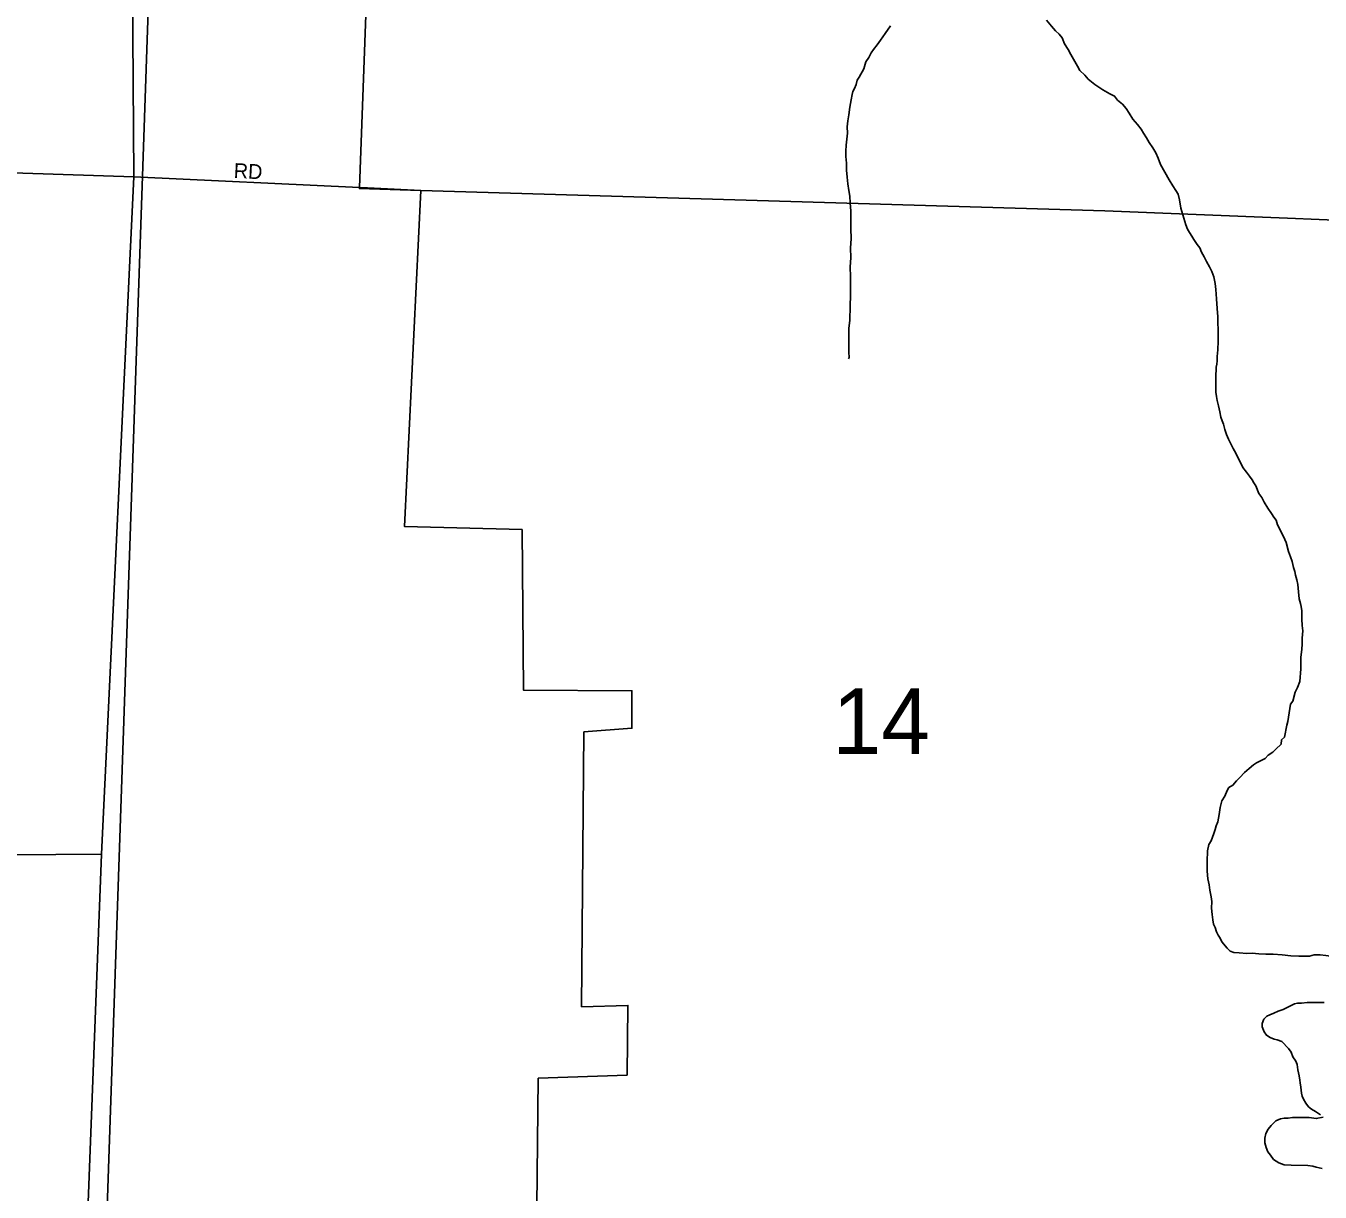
# Model space of a CAD drawing. Extents: x 2010165 to 2382125, y 1060529 to 1407316.
# Drawn here: x 2148360 to 2152727, y 1225813 to 1229747 of the extents above; entities that cross this region are included whole.
import ezdxf

# ---------------------------------------------------------------- set-up
doc = ezdxf.new("R2010")
doc.units = 0
for name, color, linetype in [('GM_X_City_Street', 7, 'Continuous'), ('GM_X_City_Street_Text', 7, 'Continuous'), ('GM_X_Corporation', 7, 'Continuous'), ('GM_X_Minor_Lake', 7, 'Continuous'), ('GM_X_Minor_River', 7, 'Continuous'), ('GM_X_Section', 7, 'Continuous'), ('GM_X_Section_Text', 7, 'Continuous')]:
    doc.layers.add(name, color=color, linetype=linetype)

msp = doc.modelspace()

# ---------------------------------------------------------------- linework, layer by layer
at = {"layer": 'GM_X_City_Street'}
for points in [[(2148541.6, 1225044.1), (2148615.5, 1226952.3), (2148724.6, 1229237.6), (2148715, 1230518.4), (2148731.4, 1231008.2), (2148732.5, 1231040.7)], [(2146668.8, 1229306.7), (2146987.2, 1229294.6), (2148724.6, 1229237.6)], [(2148724.6, 1229237.6), (2149485.3, 1229201.7), (2149512.4, 1229200.5)], [(2149512.4, 1229200.5), (2149669.9, 1229193)], [(2149669.9, 1229193), (2149692.6, 1229192), (2152000.4, 1229123.1), (2152616.6, 1229097.7), (2152937.3, 1229085), (2153927, 1229087.2), (2153978.2, 1229086.2)], [(2146176.1, 1226968.3), (2146542.6, 1226963.9), (2146919.6, 1226940.5), (2148615.5, 1226952.3)]]:
    msp.add_lwpolyline(points, dxfattribs=at)
at = {"layer": 'GM_X_Corporation'}
for points in [[(2149522.2, 1230182.2), (2149485.3, 1229201.7), (2149485.1, 1229197.8), (2149692.6, 1229192), (2149637.8, 1228057.8), (2150034.4, 1228047.9), (2150038.7, 1227506.2), (2150405.1, 1227503.9), (2150405.1, 1227377.4), (2150243, 1227364.9), (2150235.1, 1226437.8), (2150391.2, 1226442.3), (2150388.8, 1226207.5), (2150088.6, 1226196.8), (2150076.6, 1225006.8), (2149301.6, 1225011), (2149300, 1224587.6), (2149161.5, 1224342.7), (2148523.2, 1224573.6), (2148518.6, 1224348.8), (2147871.9, 1223821.2)], [(2147871.9, 1223821.2), (2148518.6, 1224348.8), (2148523.2, 1224573.6), (2149161.5, 1224342.7), (2149300, 1224587.6), (2149301.6, 1225011), (2150076.6, 1225006.8), (2150088.6, 1226196.8), (2150388.8, 1226207.5), (2150391.2, 1226442.3), (2150235.1, 1226437.8), (2150243, 1227364.9), (2150405.1, 1227377.4), (2150405.1, 1227503.9), (2150038.7, 1227506.2), (2150034.4, 1228047.9), (2149637.8, 1228057.8), (2149692.6, 1229192), (2149485.1, 1229197.8), (2149485.3, 1229201.7), (2149522.2, 1230182.2)]]:
    msp.add_lwpolyline(points, dxfattribs=at)
at = {"layer": 'GM_X_Minor_Lake'}
for points in [[(2152740.9, 1226452.8), (2152710.8, 1226452.4), (2152682.8, 1226452), (2152664.8, 1226449.8), (2152650.8, 1226449.6), (2152640.8, 1226447.5), (2152626.8, 1226441.3), (2152602.9, 1226429), (2152585, 1226422.8), (2152571.1, 1226416.6), (2152557.1, 1226410.4), (2152547.1, 1226406.2), (2152537.3, 1226396.1), (2152531.4, 1226382), (2152531.6, 1226369.9), (2152537.8, 1226353.9), (2152546, 1226342), (2152558.1, 1226334.1), (2152572.2, 1226328.3), (2152582.3, 1226326.4), (2152598.3, 1226320.6), (2152620.7, 1226296.8), (2152628.9, 1226284.8), (2152635.1, 1226268.9), (2152645.3, 1226254.9), (2152649.5, 1226242.9), (2152651.7, 1226224.9), (2152656, 1226204.9), (2152658.2, 1226190.9), (2152660.3, 1226180.9), (2152662.5, 1226166.9), (2152664.7, 1226146.8), (2152666.9, 1226136.8), (2152671, 1226126.8), (2152679.2, 1226112.9), (2152687.4, 1226101), (2152697.5, 1226093.1), (2152711.6, 1226085.2), (2152727.8, 1226073.4)], [(2152737.9, 1226065.5), (2152713.9, 1226061.1), (2152689.9, 1226064.9), (2152667.8, 1226064.6), (2152649.8, 1226064.4), (2152633.8, 1226064.2), (2152619.8, 1226062), (2152605.7, 1226061.8), (2152593.8, 1226059.7), (2152577.8, 1226053.5), (2152562, 1226037.2), (2152552.1, 1226025.1), (2152544.3, 1226010.9), (2152540.5, 1225994.8), (2152540.7, 1225978.8), (2152544.9, 1225962.8), (2152551.1, 1225948.8), (2152559.3, 1225936.9), (2152569.5, 1225922.9), (2152587.7, 1225911.1), (2152605.8, 1225905.3), (2152629.9, 1225903.6), (2152686, 1225902.3), (2152702, 1225900.5), (2152714.1, 1225896.6), (2152734.2, 1225892.9)]]:
    msp.add_lwpolyline(points, dxfattribs=at)
at = {"layer": 'GM_X_Minor_River'}
for points in [[(2151804, 1229766), (2151820.3, 1229746.2), (2151834.5, 1229730.3), (2151846.7, 1229718.4), (2151856.8, 1229706.5), (2151865.1, 1229686.5), (2151877.4, 1229666.6), (2151885.6, 1229650.6), (2151899.9, 1229626.7), (2151908.2, 1229610.8), (2151916.4, 1229596.8), (2151932.6, 1229581), (2151944.8, 1229567.1), (2151967.1, 1229549.3), (2151993.4, 1229531.6), (2152017.6, 1229517.8), (2152033.7, 1229510), (2152043.9, 1229496.1), (2152060.1, 1229482.2), (2152072.3, 1229468.3), (2152082.5, 1229452.4), (2152094.8, 1229432.5), (2152111.1, 1229414.6), (2152123.3, 1229398.7), (2152131.5, 1229384.8), (2152141.7, 1229368.9), (2152150, 1229352.9), (2152162.2, 1229335), (2152172.4, 1229319.1), (2152180.7, 1229301.1), (2152189, 1229279.1), (2152203.4, 1229253.2), (2152217.7, 1229227.3), (2152230, 1229207.4), (2152240.2, 1229191.5), (2152248.4, 1229179.6), (2152252.7, 1229159.5), (2152257, 1229131.5), (2152273.8, 1229075.5), (2152280, 1229061.6), (2152286.2, 1229049.6), (2152294.3, 1229037.7), (2152300.5, 1229025.7), (2152312.7, 1229009.8), (2152320.9, 1228997.8), (2152327.1, 1228983.9), (2152335.3, 1228967.9), (2152343.5, 1228952), (2152353.8, 1228934.1), (2152362, 1228918.1), (2152368.3, 1228900.1), (2152372.6, 1228878.1), (2152374.8, 1228858.1), (2152377.2, 1228826), (2152379.7, 1228793.9), (2152382, 1228765.8), (2152382.2, 1228749.8), (2152382.7, 1228717.7), (2152383.1, 1228683.6), (2152381.5, 1228653.5), (2152379.8, 1228631.4), (2152380, 1228617.3), (2152378.1, 1228605.3), (2152376.3, 1228595.2), (2152374.7, 1228561.1), (2152375, 1228537), (2152375.4, 1228510.9), (2152377.5, 1228496.9), (2152379.7, 1228482.9), (2152384, 1228464.9), (2152388.2, 1228444.9), (2152392.5, 1228426.9), (2152396.7, 1228414.9), (2152400.8, 1228402.9), (2152405.1, 1228384.9), (2152411.3, 1228368.9), (2152417.5, 1228352.9), (2152425.7, 1228337), (2152433.9, 1228321), (2152442.2, 1228305.1), (2152466.8, 1228257.2), (2152479.1, 1228241.3), (2152489.3, 1228227.4), (2152497.4, 1228215.5)], [(2151277.3, 1229747.5), (2151259.6, 1229721.2), (2151243.8, 1229698.9), (2151232, 1229682.8), (2151220.2, 1229666.6), (2151212.3, 1229656.4), (2151204.5, 1229640.3), (2151194.7, 1229626.1), (2151187, 1229601.9), (2151171.4, 1229573.7), (2151165.5, 1229563.6), (2151161.7, 1229549.5), (2151155.8, 1229535.3), (2151149.9, 1229525.2), (2151148.1, 1229515.2), (2151144.3, 1229497.1), (2151140.6, 1229473), (2151137, 1229446.8), (2151133.2, 1229426.7), (2151131.5, 1229406.6), (2151131.8, 1229384.6), (2151130, 1229364.5), (2151128.3, 1229344.4), (2151126.5, 1229324.3), (2151126.8, 1229306.2), (2151129.1, 1229284.2), (2151129.4, 1229260.1), (2151131.7, 1229236.1), (2151134, 1229214), (2151136.3, 1229192), (2151140.6, 1229172), (2151140.8, 1229149.9), (2151143.2, 1229121.8), (2151143.6, 1229095.8), (2151144, 1229061.7), (2151144.4, 1229029.6), (2151142.8, 1228997.4), (2151143.3, 1228965.3), (2151141.7, 1228933.2), (2151142.1, 1228901.1), (2151142.5, 1228871), (2151142.9, 1228838.9), (2151141.4, 1228800.8), (2151140, 1228754.6), (2151136.4, 1228726.5), (2151136.6, 1228704.4), (2151137.4, 1228646.2), (2151137.6, 1228628.2), (2151135.7, 1228624.1)], [(2152497.4, 1228215.5), (2152503.6, 1228205.5), (2152509.7, 1228195.6), (2152520.1, 1228169.6), (2152530.3, 1228155.7), (2152538.5, 1228139.7), (2152550.8, 1228119.8), (2152563, 1228101.9), (2152571.2, 1228090), (2152579.3, 1228080), (2152583.6, 1228064), (2152593.8, 1228044.1), (2152608.3, 1228014.2), (2152612.4, 1228004.2), (2152620.8, 1227974.2), (2152627, 1227956.2), (2152633.3, 1227940.2), (2152637.5, 1227920.2), (2152641.7, 1227906.2), (2152643.9, 1227894.2), (2152648.1, 1227878.2), (2152652.3, 1227862.2), (2152654.6, 1227838.2), (2152656.9, 1227814.1), (2152661.2, 1227798.1), (2152663.3, 1227788.1), (2152665.5, 1227774.1), (2152665.9, 1227746), (2152666.1, 1227723.9), (2152668.4, 1227705.9), (2152666.7, 1227681.8), (2152667, 1227661.8), (2152665.2, 1227643.7), (2152661.5, 1227617.6), (2152662.1, 1227577.4), (2152658.6, 1227535.2), (2152650.8, 1227515.1), (2152643, 1227498.9), (2152635.4, 1227468.8), (2152627.5, 1227458.6), (2152618.3, 1227400.3), (2152614.4, 1227388.2), (2152607, 1227348), (2152597.1, 1227337.9), (2152595.2, 1227323.8), (2152577.4, 1227307.5), (2152567.5, 1227297.4), (2152551.6, 1227287.1), (2152541.8, 1227275), (2152523.9, 1227266.7), (2152511.9, 1227260.6), (2152502, 1227254.4), (2152488.1, 1227242.2), (2152472.3, 1227228), (2152456.5, 1227211.7), (2152444.6, 1227199.6), (2152432.8, 1227185.3), (2152418.9, 1227177.2), (2152413, 1227167.1), (2152405.2, 1227148.9), (2152395.4, 1227132.7), (2152389.7, 1227110.6), (2152386, 1227086.5), (2152382.3, 1227062.3), (2152376.5, 1227048.2), (2152372.6, 1227036.1), (2152368.8, 1227022.1), (2152359.1, 1226997.8), (2152351.2, 1226985.7), (2152347.5, 1226963.6), (2152346, 1226927.5), (2152346.2, 1226913.4), (2152346.4, 1226895.4), (2152348.7, 1226869.3), (2152353, 1226849.3), (2152355.3, 1226831.3), (2152359.6, 1226809.2), (2152361.8, 1226793.2), (2152360.1, 1226771.1), (2152362.3, 1226749.1), (2152364.6, 1226731.1), (2152366.8, 1226717), (2152372.9, 1226705.1), (2152377.1, 1226691.1), (2152383.3, 1226679.1), (2152389.4, 1226669.2), (2152395.6, 1226657.2), (2152413.9, 1226635.3), (2152424.1, 1226625.4), (2152436.1, 1226621.6), (2152454.2, 1226619.8), (2152480.3, 1226618.1), (2152498.3, 1226618.3), (2152520.3, 1226616.6), (2152544.4, 1226614.9), (2152568.5, 1226615.2), (2152598.5, 1226613.5), (2152628.6, 1226609.9), (2152654.7, 1226608.2), (2152676.7, 1226608.5), (2152690.8, 1226608.6)], [(2152690.8, 1226608.6), (2152706.7, 1226612.9), (2152726.8, 1226613.1), (2152746.8, 1226611.3), (2152842.6, 1226597.7)]]:
    msp.add_lwpolyline(points, dxfattribs=at)
at = {"layer": 'GM_X_Section'}
for points in [[(2143604.9, 1230220.8), (2146162.4, 1230207.3), (2148785.9, 1230193.6), (2148600.9, 1224775.6), (2143408.8, 1224809.4), (2143508.2, 1227552.1)], [(2148785.9, 1230193.6), (2151416.6, 1230190.4), (2153937.9, 1230187.4), (2153680, 1224728.2), (2148600.9, 1224775.6)]]:
    msp.add_lwpolyline(points, close=True, dxfattribs=at)

# ---------------------------------------------------------------- texts
at = {"layer": 'GM_X_City_Street_Text'}
msp.add_text('RD', height=50, rotation=356.9884, dxfattribs=at).set_placement((2149060.4, 1229234.2))
at = {"layer": 'GM_X_Section_Text'}
msp.add_text('14', height=221, rotation=0, dxfattribs=at).set_placement((2151081.7, 1227290.7))

doc.saveas('drawing.dxf')
